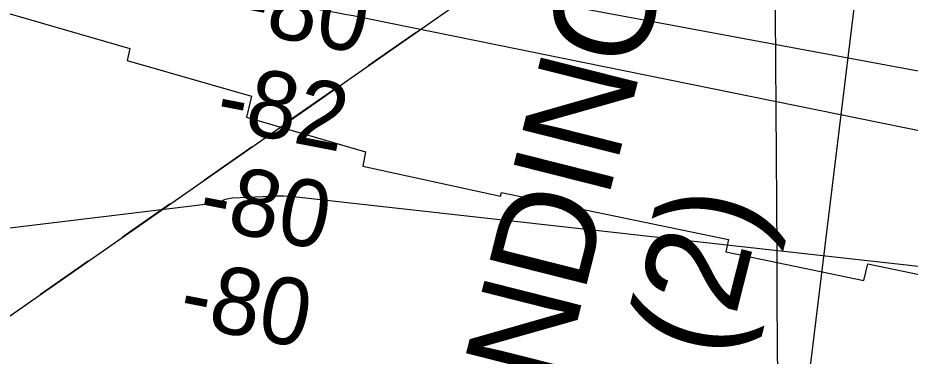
# Model space of a CAD drawing. Extents: x 3508733 to 3546731, y 546897 to 572481.
# Drawn here: x 3527897 to 3528788, y 564701 to 565039 of the extents above; entities that cross this region are included whole.
import ezdxf

# ---------------------------------------------------------------- set-up
doc = ezdxf.new("R2010")
doc.units = 0
for name, color, linetype in [('V-CHAN-NAID', 7, 'Continuous'), ('V-GRID-MAJR', 7, 'Continuous'), ('V-RIVR-FERY', 7, 'Continuous'), ('V-RIVR-RANG', 7, 'Continuous'), ('V-RRAP-RVMT', 7, 'Continuous'), ('V-TOPO-MINR', 7, 'Continuous')]:
    doc.layers.add(name, color=color, linetype=linetype)

msp = doc.modelspace()

# ---------------------------------------------------------------- linework, layer by layer
at = {"layer": 'V-GRID-MAJR'}
msp.add_spline([(3528739.93, 552404.22), (3528698.52, 558461.68), (3528657.09, 564522.6), (3528615.66, 570583.54), (3528615.63, 570586.99)], degree=3, dxfattribs=at)
at = {"layer": 'V-RIVR-FERY'}
for points in [[(3524970.11, 562704.39), (3528560.09, 565210.41)], [(3528246.75, 564991.68), (3528294.56, 565025.05)], [(3528164.84, 564934.49), (3528212.64, 564967.86)], [(3528082.92, 564877.31), (3528130.73, 564910.68)], [(3528001.01, 564820.13), (3528048.81, 564853.5)], [(3527919.09, 564762.95), (3527966.89, 564796.32)]]:
    msp.add_lwpolyline(points, dxfattribs=at)
at = {"layer": 'V-RIVR-RANG'}
msp.add_line((3528786.19, 565495.17), (3528675.3, 564581.88), dxfattribs=at)
at = {"layer": 'V-RRAP-RVMT'}
for points in [[(3527450.97, 565187.56), (3527537.27, 565162.87), (3527541.14, 565175.87), (3527766.07, 565112.5), (3527762.17, 565098.06), (3527886.67, 565062.55), (3527881.93, 565045.29), (3528008.6, 565008.74), (3528005.78, 564996.71), (3528129.92, 564961.1), (3528124.91, 564940.06), (3528244.13, 564905.46)], [(3528244.13, 564905.46), (3528241.21, 564891.07), (3528378.88, 564860.95), (3528380.06, 564864.62), (3528606.73, 564817.51), (3528604.24, 564805.41), (3528742.25, 564776.5), (3528746.08, 564793.43), (3528994.65, 564741.73), (3528998.89, 564759.86), (3529120.74, 564734.51)]]:
    msp.add_lwpolyline(points, dxfattribs=at)
at = {"layer": 'V-TOPO-MINR'}
for points in [[(3529737.55, 564756.26), (3529631.95, 564783.77), (3529526.5, 564811.88), (3529372.66, 564853.58), (3529344.22, 564861.19), (3529315.75, 564868.67), (3529287.23, 564875.96), (3529258.68, 564883.13), (3529152.88, 564909.31), (3529071.24, 564928.77), (3528989.4, 564947.27), (3528907.26, 564964.36), (3528824.91, 564980.5), (3528258.69, 565086.4), (3528233.32, 565090.97), (3528207.92, 565095.31), (3528182.46, 565099.3), (3528156.96, 565103.06), (3527026.8, 565262.04)], [(3529421.13, 564795.6), (3529392.47, 564802.65), (3529363.78, 564809.54), (3529317.99, 564820.32), (3529312.15, 564821.66), (3529306.31, 564822.97), (3529300.45, 564824.23), (3529294.59, 564825.44), (3528248.1, 565037.89), (3528239.85, 565039.54), (3528231.59, 565041.15), (3528223.32, 565042.71), (3528215.04, 565044.24), (3528200.43, 565046.88), (3528199.46, 565047.05), (3528196.52, 565047.51), (3528174.93, 565050.59), (3528163.15, 565052.26), (3528151.37, 565053.92), (3528139.59, 565055.57), (3528127.81, 565057.22), (3527067.3, 565204.98)], [(3526982.54, 564719.74), (3528097.61, 564854.68), (3528101.7, 564857.06), (3528103.99, 564857.86), (3528108.67, 564858.91), (3528111.08, 564859.16), (3528149.15, 564861.11), (3528155.63, 564861.28), (3528162.11, 564861.25), (3528168.58, 564860.9), (3528175.05, 564860.33), (3528931.12, 564776.07)]]:
    msp.add_lwpolyline(points, dxfattribs=at)

# ---------------------------------------------------------------- texts
at = {"layer": 'V-CHAN-NAID'}
for s, p in [('RESERVE FERRY LANDING ', (3528112.96, 563379.07)), (' (137.6) (2)', (3528480.87, 564213.72))]:
    msp.add_text(s, height=100, rotation=75.82194, dxfattribs=at).set_placement(p)
at = {"layer": 'V-RIVR-RANG'}
for s, p in [('-80', (3528113.01, 565027.62)), ('-82', (3528091.96, 564929.84)), ('-80', (3528074.54, 564831.36)), ('-80', (3528055.31, 564733.22))]:
    msp.add_text(s, height=67, rotation=349.05308, dxfattribs=at).set_placement(p)

doc.saveas('drawing.dxf')
